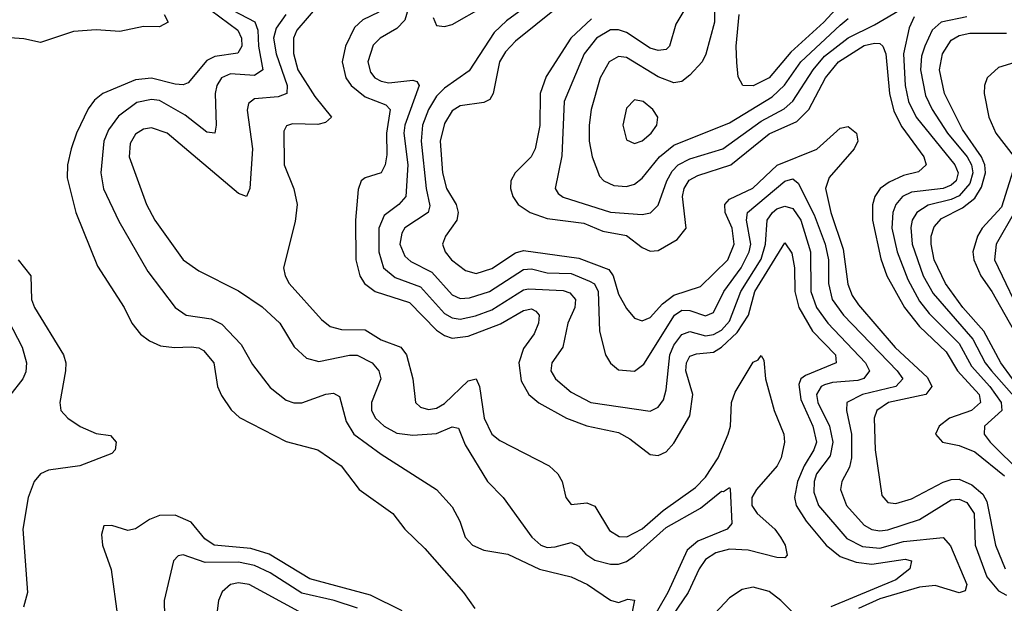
# Model space of a CAD drawing. Header units: inches. Extents: x 1308407 to 1441228, y 959628 to 1036311.
# Tile 432 of 656: x 1403237 to 1405724, y 965643 to 967116. Entities that reach past the tile are written whole.
import ezdxf

# ---------------------------------------------------------------- set-up
doc = ezdxf.new("R2010")
doc.units = ezdxf.units.IN
doc.header["$MEASUREMENT"] = 0
doc.layers.add('B4906', color=7, linetype='Continuous')

msp = doc.modelspace()

# ---------------------------------------------------------------- linework, layer by layer
at = {"layer": 'B4906', "color": 5}
for points, elevation in [([(1404647.6, 967190), (1404490, 967062.2), (1404464.3, 967035.7), (1404448.9, 967010), (1404433.6, 966930), (1404424.6, 966915.4), (1404410, 966907.1), (1404350, 966899.1), (1404330, 966886.1), (1404310, 966854.7), (1404299.1, 966810), (1404305.6, 966730), (1404315.7, 966690), (1404339.7, 966650), (1404345.2, 966630), (1404341.2, 966610), (1404312.7, 966570), (1404305.3, 966550), (1404312.2, 966530), (1404328.2, 966510), (1404363, 966483), (1404390, 966476), (1404430, 966488.1), (1404490, 966527.5), (1404510, 966534), (1404650, 966514.7), (1404725.8, 966485.8), (1404736.1, 966470), (1404750, 966423.5), (1404770, 966387.2), (1404790, 966362.6), (1404810, 966356.3), (1404830, 966364.2), (1404861, 966399), (1404890, 966421.2), (1404956.9, 966443.1), (1405026, 966510), (1405041.6, 966550), (1405036.6, 966590), (1405019.6, 966630), (1405018.1, 966650), (1405030, 966663.4), (1405088.9, 966691.1), (1405150.5, 966749.4), (1405250.8, 966789.2), (1405310, 966843), (1405330, 966847.1), (1405350.7, 966830), (1405354.7, 966810), (1405344.8, 966790), (1405281.6, 966718.4), (1405272.6, 966690), (1405286.6, 966630), (1405317.1, 966537.1), (1405328.8, 966448.8), (1405340, 966420), (1405356.3, 966396.3), (1405448.8, 966288.8), (1405530, 966213.4), (1405541.3, 966190), (1405525.9, 966170), (1405432.1, 966150), (1405402.1, 966130), (1405395.6, 966110), (1405398.4, 966030), (1405414.8, 965914.8), (1405430, 965897.3), (1405450, 965894.9), (1405490, 965906.5), (1405570, 965948.8), (1405590, 965955.1), (1405610, 965955.9), (1405642.1, 965942.1), (1405670, 965918.3), (1405680, 965900), (1405701.8, 965790), (1405726.3, 965730)], 1980), ([(1403757.3, 967150), (1403831, 967111), (1403838.4, 967090), (1403840.3, 967050), (1403851.2, 966990), (1403830, 966975.3), (1403770, 966979.8), (1403747.1, 966970), (1403735.6, 966950), (1403731.2, 966930), (1403733.8, 966850), (1403730, 966829.8), (1403710, 966832.5), (1403655.4, 966875.4), (1403590, 966912.2), (1403570, 966915.1), (1403532.7, 966907.3), (1403487.1, 966872.9), (1403461.9, 966838.1), (1403450.1, 966810), (1403442.3, 966730), (1403449.1, 966689.1), (1403487.4, 966607.4), (1403560.9, 966480.9), (1403630, 966389.4), (1403658, 966370), (1403720.9, 966360.9), (1403747.6, 966347.6), (1403796.3, 966296.3), (1403825.6, 966245.6), (1403870, 966187.7), (1403910, 966156.1), (1403930, 966149), (1403950, 966149), (1404010.7, 966170.7), (1404030, 966173.6), (1404044.9, 966164.9), (1404062.1, 966102.1), (1404081.5, 966070), (1404150, 966019.7), (1404290.2, 965930), (1404330, 965886), (1404348.9, 965850), (1404362.5, 965810), (1404380.9, 965790), (1404410, 965777.3), (1404470, 965766.6), (1404550, 965728.6), (1404630, 965709.5), (1404671.1, 965690), (1404730, 965651), (1404750, 965645.2), (1404773.1, 965653.1), (1404790, 965650.6), (1404770, 965548.8)], 1840), ([(1403989.4, 967150.6), (1403937.6, 967090), (1403929.2, 967070), (1403929, 967031), (1403939.9, 966990), (1403982.7, 966922.7), (1404024.5, 966870), (1404010, 966856.6), (1403990, 966851.9), (1403926.5, 966853.5), (1403911.5, 966848.5), (1403904.6, 966835.4), (1403905.6, 966750), (1403929.7, 966689.7), (1403937.7, 966650), (1403932.9, 966607.1), (1403903.7, 966490), (1403907.5, 966470), (1403918.3, 966450), (1403999.3, 966359.3), (1404021.5, 966341.5), (1404050, 966333.8), (1404110, 966333.3), (1404150, 966308.5), (1404199.8, 966290), (1404213.9, 966270), (1404230.5, 966210), (1404236.8, 966150), (1404250, 966138.1), (1404270, 966132.1), (1404290, 966135.4), (1404310, 966147.5), (1404370, 966204.6), (1404390, 966209.3), (1404398.4, 966190), (1404410.9, 966110), (1404430, 966070), (1404450, 966054.1), (1404575, 965990), (1404596.6, 965970), (1404607.8, 965950), (1404616.5, 965910), (1404630, 965892), (1404670, 965896.8), (1404690, 965888.1), (1404726.8, 965826.8), (1404751.7, 965811.7), (1404770.7, 965810.7), (1404810, 965831), (1404862.9, 965877.1), (1404944.6, 965935.4), (1404970, 965961.7), (1405001.3, 966010), (1405027.1, 966070), (1405032.6, 966090), (1405035.3, 966150), (1405044.4, 966175.6), (1405090, 966251.9), (1405102.5, 966257.5), (1405110, 966268.8), (1405117.1, 966257.1), (1405121, 966210), (1405143, 966130), (1405167.8, 966070), (1405169.2, 966050), (1405160.6, 966010), (1405150.9, 965990), (1405098.1, 965930), (1405086.6, 965910), (1405086.7, 965890), (1405099.7, 965870), (1405144.5, 965830), (1405159.4, 965810), (1405171.1, 965790), (1405175.6, 965764.4), (1405170, 965757.5), (1405150, 965758.3), (1405077.1, 965777.1), (1405030, 965779.4), (1404995.3, 965770), (1404970, 965753.1), (1404953.3, 965730), (1404925.8, 965670), (1404858, 965570)], 1880), ([(1404219.9, 967150), (1404210, 967115.4), (1404190, 967094.2), (1404148, 967070), (1404130, 967052.4), (1404117, 967010), (1404123.6, 966983.6), (1404134.4, 966970), (1404150, 966961.4), (1404170, 966957.1), (1404230, 966963.8), (1404240.5, 966960.5), (1404246.6, 966950), (1404210.3, 966850), (1404207.7, 966830), (1404217.4, 966750), (1404212.5, 966670), (1404194.9, 966650), (1404157.8, 966622.2), (1404144.8, 966590), (1404144.2, 966530), (1404156.6, 966490), (1404185.8, 966465.8), (1404250, 966442.3), (1404310, 966374.6), (1404330, 966364), (1404350, 966360.5), (1404388.5, 966368.5), (1404430, 966384.2), (1404510, 966434), (1404522.8, 966437.2), (1404610, 966432.9), (1404626.7, 966426.7), (1404641.2, 966410), (1404639.7, 966390), (1404621.8, 966350), (1404609.6, 966290), (1404581.7, 966250), (1404579, 966230), (1404590.9, 966210), (1404630, 966176.1), (1404679.6, 966150), (1404830, 966128), (1404850, 966137.7), (1404863.3, 966156.7), (1404870, 966182), (1404879.2, 966270), (1404890, 966294.6), (1404910, 966321.7), (1404930, 966328.9), (1404970, 966318.5), (1404990, 966321.3), (1405010, 966332.9), (1405030, 966354.9), (1405058.9, 966430), (1405110, 966511.8), (1405121, 966550), (1405125, 966610), (1405138.5, 966630), (1405150, 966639.1), (1405170, 966645.5), (1405190, 966639.4), (1405210, 966610.1), (1405234.9, 966530), (1405235.5, 966430), (1405249.6, 966390), (1405278.3, 966350), (1405373.9, 966250), (1405383.7, 966230), (1405369.3, 966210.7), (1405354.4, 966205.6), (1405290, 966200.6), (1405270, 966194.5), (1405262, 966190), (1405250.4, 966170), (1405253.1, 966150), (1405283.1, 966090), (1405291.2, 966050), (1405284.4, 966015.6), (1405250.4, 965970), (1405244, 965950), (1405243.6, 965923.6), (1405254.8, 965890), (1405326.8, 965806.8), (1405366.5, 965786.5), (1405410, 965782), (1405470, 965798.5), (1405570, 965808.9), (1405588.3, 965788.3), (1405629.5, 965690), (1405625.6, 965674.4), (1405610.6, 965669.4), (1405550, 965687.5), (1405510, 965683.5), (1405410, 965654), (1405356.4, 965630)], 1940), ([(1404516.8, 967150), (1404466.5, 967113.5), (1404435.6, 967084.4), (1404372.6, 966987.4), (1404310, 966943.9), (1404290, 966923), (1404269.6, 966890), (1404254.7, 966850), (1404251.6, 966810), (1404263.8, 966690), (1404273.3, 966646.7), (1404269.1, 966630), (1404210, 966591.1), (1404202.5, 966577.5), (1404197.4, 966550), (1404210, 966519.6), (1404225.6, 966505.6), (1404278.6, 966478.6), (1404330, 966421.4), (1404350, 966412.4), (1404373.8, 966413.8), (1404423.8, 966430), (1404510, 966485.9), (1404530, 966487.1), (1404570, 966477.1), (1404630, 966475.8), (1404676.5, 966456.5), (1404689.4, 966449.4), (1404698.6, 966430), (1404702.2, 966330), (1404717, 966270), (1404729.2, 966249.2), (1404750, 966232.5), (1404790, 966228.9), (1404813.7, 966246.3), (1404891.1, 966370), (1404910, 966382.9), (1404930, 966382.5), (1404970, 966368.9), (1404990, 966377.5), (1405015.9, 966430), (1405060.1, 966490), (1405080.2, 966530), (1405083.8, 966550), (1405072.8, 966610), (1405075.7, 966630), (1405170, 966708.8), (1405190, 966715), (1405203.3, 966703.3), (1405243.7, 966623.7), (1405271.7, 966550), (1405279.9, 966510), (1405280, 966450), (1405289.7, 966409.7), (1405317.8, 966370), (1405454.1, 966230), (1405468, 966210), (1405450.1, 966190), (1405366, 966170), (1405326.3, 966150), (1405325.6, 966130), (1405338.1, 966070), (1405338.3, 966010), (1405333.3, 965986.7), (1405314.1, 965950), (1405310.6, 965930), (1405326.1, 965890), (1405370, 965840.1), (1405390, 965829), (1405410, 965826), (1405430, 965828.3), (1405510, 965854.8), (1405590, 965903.7), (1405610, 965905.8), (1405630, 965897.6), (1405648, 965870), (1405651.1, 965790), (1405680.3, 965710), (1405710, 965674.6), (1405730, 965663.1)], 1960), ([(1404281.7, 967121.7), (1404290, 967101.6), (1404310, 967099.1), (1404330, 967104.6), (1404410, 967150.1)], 1960), ([(1404924.6, 967155.4), (1404895, 967105), (1404878.9, 967050), (1404870, 967041.3), (1404850, 967038.5), (1404830, 967044.8), (1404770, 967084.5), (1404750, 967091.2), (1404730, 967090.7), (1404694.2, 967070), (1404662.9, 967030), (1404612.2, 966910), (1404606.9, 966773.1), (1404589.5, 966690), (1404597.8, 966677.8), (1404610, 966668.3), (1404730, 966630.7), (1404810, 966624.7), (1404830.9, 966629.1), (1404850, 966647.8), (1404872.3, 966710), (1404885.8, 966734.2), (1404900.9, 966750), (1404930, 966764.9), (1405013.4, 966790), (1405110, 966860.2), (1405168.7, 966891.3), (1405190, 966911.1), (1405241.3, 966990), (1405270, 967024.6), (1405330, 967070.3), (1405396.4, 967103.6), (1405508.2, 967170)], 2040), ([(1404992, 967150), (1404992.1, 967110), (1404970.4, 967029.6), (1404960.9, 967010), (1404930, 966976.4), (1404910, 966960.4), (1404890, 966957.1), (1404850, 966972.5), (1404770, 967021), (1404750, 967023.4), (1404726.2, 967010), (1404703.9, 966970), (1404681, 966890), (1404675.4, 966850), (1404676, 966810), (1404683.1, 966770), (1404701.8, 966721.8), (1404712.6, 966710), (1404738, 966698), (1404770, 966695.4), (1404790, 966701), (1404810, 966716.4), (1404853, 966770), (1404890, 966799.3), (1405030, 966856), (1405138.3, 966921.7), (1405169.1, 966950.9), (1405210.4, 967010), (1405310, 967102.6), (1405330, 967119.2)], 2060), ([(1405310, 967155.1), (1405268.9, 967110), (1405185.4, 967034.6), (1405130, 966969.8), (1405090, 966949.7), (1405063.7, 966950), (1405052.5, 966972.5), (1405048.4, 967008.4), (1405047.2, 967050), (1405054.8, 967130)], 2080), ([(1403602.2, 967130), (1403612, 967110), (1403590, 967098.8), (1403550, 967099.4), (1403490, 967086.4), (1403430, 967090.9), (1403373.2, 967086.8), (1403290, 967059.1), (1403247.8, 967067.8), (1403050, 967082.4)], 1780), ([(1403720.2, 967140.2), (1403788.3, 967090), (1403797.9, 967070), (1403798, 967050), (1403788.3, 967031.7), (1403730, 967023.7), (1403710, 967013.3), (1403662.9, 966957.1), (1403650, 966952.2), (1403630, 966953.4), (1403570, 966969), (1403530, 966964.7), (1403447.4, 966930), (1403426.5, 966913.5), (1403410, 966891.3), (1403380.3, 966830), (1403367, 966790), (1403357.9, 966750), (1403357.1, 966717.2), (1403379.1, 966630), (1403434, 966494), (1403501.4, 966390), (1403520.4, 966350), (1403542.7, 966322.7), (1403565.5, 966305.5), (1403592.9, 966292.9), (1403628.5, 966288.5), (1403670.7, 966290.7), (1403690, 966288), (1403701.4, 966281.4), (1403727.2, 966250), (1403736.8, 966190), (1403747.3, 966167.3), (1403771.1, 966131.1), (1403792.1, 966112.1), (1403910, 966051.4), (1403990.1, 966030.1), (1404049.1, 965990), (1404094.7, 965930), (1404179.6, 965870), (1404210.2, 965830), (1404260.9, 965780.9), (1404358, 965670), (1404386.7, 965630)], 1820), ([(1403909.1, 967130), (1403884.8, 967095.2), (1403878.1, 967070), (1403885.4, 967030), (1403912.6, 966950), (1403912, 966930), (1403890, 966921.6), (1403830, 966916.7), (1403815.1, 966904.8), (1403812.1, 966887.9), (1403825.3, 966790), (1403818.3, 966690), (1403810, 966669.7), (1403790, 966677.3), (1403610, 966829.6), (1403570, 966843.7), (1403550, 966839.9), (1403530, 966827.3), (1403516, 966804), (1403513.8, 966770), (1403557.8, 966650), (1403578.7, 966610), (1403650.4, 966510.4), (1403690, 966482.3), (1403790, 966431.9), (1403850, 966391.8), (1403894, 966350), (1403930.5, 966290.5), (1403961.9, 966261.9), (1403993.1, 966253.1), (1404070, 966269.3), (1404090, 966269.7), (1404127.4, 966250), (1404144.3, 966230), (1404149.1, 966210), (1404125.9, 966150), (1404125.8, 966130), (1404136.3, 966110), (1404158.3, 966090), (1404190, 966072.7), (1404230, 966067.1), (1404290, 966071.9), (1404330, 966088.2), (1404345.4, 966085.4), (1404362.6, 966042.6), (1404418.9, 965950), (1404458.2, 965910), (1404531.3, 965810), (1404553.8, 965790), (1404570, 965783.9), (1404590, 965785.1), (1404630, 965796.5), (1404650, 965787), (1404667.3, 965767.3), (1404690, 965752.1), (1404730, 965741.4), (1404750, 965741.7), (1404770, 965748.7), (1404790, 965762.7), (1404870, 965834.5), (1404957.3, 965882.7), (1405010, 965925.8), (1405015.1, 965924.9), (1405030, 965935.3), (1405032.1, 965932.1), (1405035.7, 965844.3), (1405024.5, 965830), (1404950, 965799.6), (1404923.2, 965776.8), (1404874.2, 965670), (1404829.2, 965590.8)], 1860), ([(1404144.2, 967135.8), (1404104.2, 967115.8), (1404083.2, 967096.8), (1404060.2, 967050), (1404051.4, 967010), (1404060.9, 966970), (1404074.9, 966950), (1404110, 966922.1), (1404161.8, 966901.8), (1404173.4, 966890), (1404163.9, 966830), (1404164.8, 966775.2), (1404160.7, 966750), (1404150, 966729.9), (1404110, 966717.3), (1404099.6, 966710), (1404092.6, 966687.4), (1404085.2, 966610), (1404086.4, 966510), (1404096, 966470), (1404108.4, 966450), (1404135, 966430), (1404222, 966402), (1404290, 966332.7), (1404310, 966319.2), (1404330, 966312.5), (1404370, 966317.5), (1404451.9, 966348.1), (1404510, 966382.4), (1404530, 966386.7), (1404540.8, 966380.8), (1404549.5, 966370), (1404547.8, 966350), (1404537, 966323), (1404510, 966286.5), (1404498.1, 966250), (1404504.2, 966204.2), (1404523.1, 966170), (1404548.9, 966148.9), (1404618.1, 966110), (1404670, 966090.6), (1404750, 966073.8), (1404778.3, 966058.3), (1404830, 966018.8), (1404850, 966016.2), (1404870, 966025.1), (1404890, 966047.5), (1404930, 966116.2), (1404937.3, 966170), (1404920.2, 966230), (1404921.7, 966250), (1404930, 966266.7), (1404947.1, 966272.9), (1404990, 966276.9), (1405010, 966289.3), (1405050, 966326.3), (1405077.8, 966370), (1405094, 966430), (1405170, 966553.4), (1405187.3, 966527.3), (1405194.7, 966490), (1405195.6, 966430), (1405205.5, 966390), (1405240.2, 966330), (1405297.7, 966270), (1405299.6, 966250), (1405221.8, 966218.2), (1405210, 966210), (1405205, 966195.1), (1405210, 966157.8), (1405240.8, 966090), (1405249.7, 966050), (1405243.4, 966030), (1405218.9, 965990), (1405202, 965950), (1405194.4, 965910), (1405199, 965890), (1405223.9, 965850), (1405274.1, 965790), (1405310, 965760.7), (1405350, 965747.1), (1405390, 965742), (1405474.3, 965754.3), (1405490.2, 965750), (1405485.6, 965730), (1405450, 965702), (1405285.9, 965634.1)], 1920), ([(1405496.6, 967123.4), (1405483.7, 967096.3), (1405469.6, 967030.4), (1405473.9, 966950), (1405482.7, 966910), (1405502, 966870), (1405599.7, 966750), (1405607.7, 966730), (1405602.4, 966710), (1405590, 966698.7), (1405569.8, 966690.2), (1405490, 966680.9), (1405467.3, 966670), (1405450.1, 966650), (1405442.5, 966630), (1405440.5, 966590), (1405453.6, 966530), (1405480.6, 966460.6), (1405510, 966405.4), (1405534.5, 966374.5), (1405610, 966298.6), (1405641.4, 966241.4), (1405687.7, 966190), (1405716.6, 966150), (1405718.4, 966130), (1405674, 966090), (1405673.8, 966070), (1405688.7, 966050), (1405769.3, 965970)], 2040), ([(1405630, 967123.9), (1405565.2, 967110), (1405542.2, 967090), (1405523.9, 967050), (1405515.6, 967024.4), (1405513, 966990), (1405525.4, 966925.4), (1405542.2, 966890), (1405580.9, 966830), (1405630.4, 966770), (1405641.4, 966750), (1405644.6, 966730), (1405636.9, 966703.1), (1405610, 966672), (1405590, 966662.2), (1405531.7, 966648.3), (1405503.8, 966630), (1405491.9, 966610), (1405487.9, 966592.1), (1405491.7, 966550), (1405519.8, 966470), (1405545, 966425), (1405644.9, 966310), (1405676.4, 966250), (1405691.8, 966230), (1405780.2, 966130)], 2060), ([(1404681.5, 967118.5), (1404629.8, 967070), (1404567.3, 966972.7), (1404552.2, 966930), (1404550.9, 966849.1), (1404539.3, 966790), (1404529.1, 966770), (1404488.8, 966730), (1404478, 966710), (1404477.3, 966690), (1404483.3, 966670), (1404496.2, 966650), (1404526.4, 966630), (1404570, 966614.7), (1404662.6, 966602.6), (1404710, 966582.7), (1404770, 966571.9), (1404810, 966541.4), (1404830, 966532.3), (1404850, 966533.8), (1404898.4, 966561.6), (1404920.6, 966590), (1404911.4, 966670), (1404915.5, 966690), (1404928.5, 966711.5), (1404950, 966723.4), (1405033.9, 966750), (1405130, 966828.5), (1405200.4, 966859.6), (1405230.4, 966889.5), (1405272.7, 966970), (1405305.2, 967010), (1405370, 967051), (1405396.9, 967056.9), (1405410, 967056.3), (1405417.6, 967050), (1405425.3, 967030), (1405434.6, 966930), (1405445.7, 966885.7), (1405465.8, 966845.8), (1405521.3, 966770), (1405527.3, 966750), (1405507.7, 966732.3), (1405470, 966723), (1405433.4, 966706.6), (1405411.2, 966690), (1405397.6, 966670), (1405391.4, 966648.6), (1405391.1, 966610), (1405412.5, 966512.5), (1405427.9, 966470), (1405472.2, 966390), (1405510, 966341.7), (1405577.6, 966277.6), (1405606.2, 966230), (1405661.1, 966170), (1405664.4, 966150), (1405641.9, 966130), (1405586.1, 966110), (1405559.5, 966090), (1405550.2, 966070), (1405567.9, 966050), (1405610, 966041.6), (1405650, 966025.1), (1405725.1, 965965.1)], 2020), ([(1405745.5, 966210), (1405715.9, 966250), (1405672.7, 966330), (1405619.6, 966390), (1405575.7, 966450), (1405547.6, 966510), (1405539.8, 966550), (1405539.9, 966570), (1405546.9, 966593.1), (1405565.8, 966614.2), (1405618.7, 966641.3), (1405650, 966665.8), (1405666.7, 966693.3), (1405676.7, 966730), (1405675.3, 966750), (1405666.7, 966770), (1405619.1, 966839.1), (1405573.7, 966930), (1405560.9, 966990), (1405568.5, 967030), (1405590, 967065), (1405610, 967076.9), (1405637.6, 967082.4), (1405730, 967082.4)], 2080), ([(1405790, 967019.9), (1405710, 966996.1), (1405681.4, 966970), (1405674.3, 966950), (1405673.5, 966930), (1405685.4, 966870), (1405702.8, 966830), (1405749.6, 966770)], 2120), ([(1405751.2, 966750), (1405717, 966643), (1405668.1, 966590), (1405656.8, 966570), (1405645.2, 966530), (1405647.1, 966510), (1405664.8, 966470), (1405692.9, 966430), (1405795, 966250)], 2120), ([(1405749.9, 966630.1), (1405703.7, 966550), (1405699.4, 966510), (1405776, 966350)], 2140), ([(1403233.3, 966510), (1403265.1, 966470), (1403267.4, 966410), (1403274.2, 966390), (1403347.7, 966270), (1403353.6, 966250), (1403353.3, 966230), (1403338.2, 966150), (1403341.5, 966130), (1403358.9, 966110), (1403390, 966089.1), (1403430, 966071.6), (1403466.3, 966066.3), (1403480.5, 966050), (1403478.6, 966030), (1403470, 966021.1), (1403389.1, 965990), (1403310, 965979.2), (1403290.1, 965969.9), (1403274.1, 965950), (1403258.4, 965910), (1403245.4, 965830), (1403257.1, 965670), (1403246.7, 965633.3)], 1780), ([(1403183.3, 966403.3), (1403243.7, 966290), (1403254.3, 966250), (1403252.7, 966227.3), (1403245.3, 966210), (1403212.7, 966167.3)], 1760), ([(1404203.6, 965623.6), (1404123.3, 965663.3), (1403970, 965704.3), (1403867.2, 965767.2), (1403821.4, 965781.4), (1403728.1, 965790), (1403705.2, 965805.2), (1403670, 965848.1), (1403630, 965865.7), (1403590, 965864.7), (1403565.2, 965854.8), (1403530, 965830.6), (1403510, 965826.3), (1403470, 965839.3), (1403450, 965838.7), (1403443.6, 965816.4), (1403446.3, 965790), (1403468.5, 965728.5), (1403484.2, 965610)], 1820), ([(1404090.7, 965630.7), (1404032, 965650), (1403950, 965668.6), (1403870, 965719.6), (1403830, 965738), (1403790, 965746.9), (1403705.7, 965745.7), (1403650, 965765), (1403637.6, 965762.4), (1403625.5, 965750), (1403602.3, 965650), (1403605, 965530)], 1840), ([(1403942.5, 965622.5), (1403816.5, 965690), (1403790, 965694.3), (1403769.3, 965690), (1403748.6, 965671.4), (1403739, 965650), (1403734.7, 965610)], 1860), ([(1405210, 965599.5), (1405160.1, 965650), (1405130, 965672.4), (1405090, 965683.3), (1405062.1, 965677.9), (1405030, 965656.7), (1404968, 965590)], 1920)]:
    msp.add_lwpolyline(points, dxfattribs=dict(at, elevation=elevation))
at = {"layer": 'B4906', "color": 5, "elevation": 2080}
msp.add_lwpolyline([(1404790, 966914.2), (1404770, 966892.8), (1404760.4, 966850), (1404770, 966813.1), (1404790, 966803.7), (1404810, 966810.9), (1404832.2, 966830), (1404846.3, 966850), (1404849, 966870), (1404836.5, 966890), (1404811.8, 966910)], close=True, dxfattribs=at)

doc.saveas('drawing.dxf')
